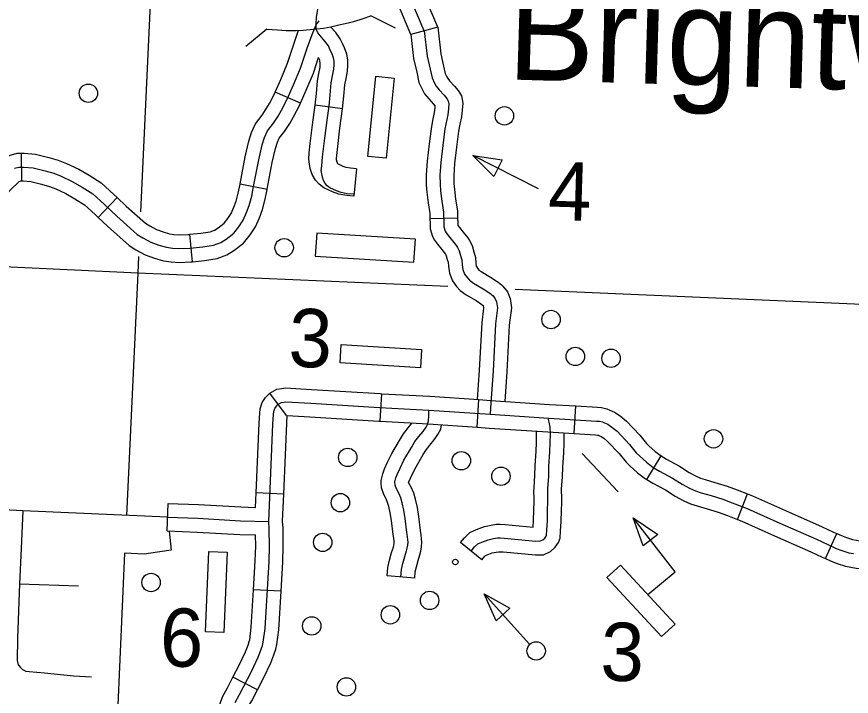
# Model space of a CAD drawing. Extents: x 653372 to 905732, y 627442 to 787275.
# Drawn here: x 705201 to 709737, y 760458 to 764152 of the extents above; entities that cross this region are included whole.
import ezdxf

# ---------------------------------------------------------------- set-up
doc = ezdxf.new("R2010")
doc.units = 0
for name, color, linetype in [('24', 7, 'Continuous'), ('32', 7, 'Continuous'), ('33', 7, 'Continuous'), ('40', 7, 'Continuous'), ('45', 7, 'Continuous'), ('5', 7, 'Continuous'), ('56', 7, 'Continuous'), ('57', 7, 'Continuous'), ('6', 7, 'Continuous')]:
    doc.layers.add(name, color=color, linetype=linetype)

msp = doc.modelspace()

# ---------------------------------------------------------------- linework, layer by layer
at = {"layer": '32'}
for p, q in [((707489.8, 764094.9), (707343.2, 764056.4)), ((706743.7, 763682.3), (706606.1, 763742.2)), ((706971.9, 763650.7), (706823.2, 763670.5)), ((705228.8, 763260), (705227.5, 763410)), ((707047.2, 763325.5), (707034, 763176)), ((706562, 763212), (706414.8, 763241.1)), ((705643.6, 763061.4), (705747.2, 763169.8)), ((706157.3, 762819.9), (706142.9, 762969.2)), ((706666.8, 761983.8), (706576.3, 762106.3)), ((707177.2, 761952.9), (707185.2, 762102.7)), ((707703, 761920.7), (707713.3, 762070.4)), ((708230.5, 761886.3), (708239.6, 762036)), ((708625.4, 761636.4), (708703.6, 761764.4)), ((706652.3, 761557.1), (706502.4, 761563.5)), ((709118.1, 761419.1), (709172.4, 761558.9)), ((706018.3, 761356.7), (706023.9, 761506.5)), ((709597.1, 761206.2), (709658.4, 761343.1)), ((706637.9, 761028.4), (706488.2, 761037.4)), ((706509.5, 760492.3), (706376.6, 760561.8))]:
    msp.add_line(p, q, dxfattribs=at)
for points in [[(707416.5, 764075.6), (707343.8, 764246.8), (707291.4, 764351.7), (707255.6, 764419.8), (707245.3, 764450), (707237.1, 764487.4), (707232.6, 764519), (707231.1, 764562.4), (707228.8, 764658.8), (707229.6, 764696.6), (707227, 764801.2), (707226.6, 764872), (707226.8, 764934.8), (707230.5, 764989.1), (707229.5, 765001.1), (707227.9, 765011.8)], [(706829.7, 764147.2), (706841.7, 764215.5), (706856.3, 764284.1), (706860.5, 764313.2), (706866.6, 764359.5), (706874.8, 764434.3), (706883.7, 764511), (706891.3, 764585.4), (706905.2, 764672), (706913.6, 764708.9), (706916.5, 764725), (706929.1, 764748.5)], [(707343.2, 764056.4), (707275.6, 764215.4), (707224.7, 764317.5), (707186.6, 764390.1), (707173, 764429.8), (707163.3, 764474.1), (707157.8, 764512.3), (707156.1, 764560.1), (707156, 764562.9)], [(707489.8, 764094.9), (707411.9, 764278.3), (707358.2, 764385.9), (707324.7, 764449.6), (707317.7, 764470.2), (707311, 764500.8), (707307.4, 764525.7), (707306, 764564.6), (707306, 764566.4)], [(705189.4, 763328.7), (705213, 763334.9), (705238.4, 763335.1), (705291, 763330.6), (705355.9, 763314), (705402.4, 763300.8), (705442.4, 763286), (705503, 763256.8), (705556.8, 763225.9), (705614.3, 763189), (705678.9, 763131.4), (705745.4, 763067.8), (705856.6, 762968.8), (705886.4, 762950.3), (705929.6, 762926.5), (705974, 762910.6), (706014.7, 762898.6), (706047.7, 762893.7), (706086.7, 762891.5), (706142.4, 762893.8), (706212, 762900.5), (706271.3, 762910.5), (706309.9, 762924.9), (706338.7, 762943.6), (706381.7, 762975.5), (706409.1, 763010.8), (706432.6, 763046.3), (706450.5, 763087.7), (706465.3, 763126.4), (706478.5, 763176.8), (706488.9, 763229.2), (706516.7, 763374.9), (706534.8, 763455.4), (706547.7, 763496), (706563.4, 763531.6), (706595.9, 763572.6), (706621.5, 763611.9), (706640, 763643.6), (706671.6, 763704.6), (706705.2, 763781.8), (706743, 763872.4), (706779.5, 763980.8), (706807.1, 764055), (706818.8, 764086.9), (706829.2, 764108.1), (706845.4, 764129)], [(707033.3, 763186.8), (706997.8, 763189.9), (706964.9, 763196), (706938.9, 763205.6), (706902.8, 763222.7), (706889.2, 763233.4), (706877.2, 763246.2), (706867.8, 763261.4), (706862.2, 763280.2), (706858.6, 763298.9), (706856.5, 763315.4), (706858.9, 763341.7), (706864, 763391.1), (706876.3, 763491.6), (706890.9, 763601.6), (706899, 763665.4), (706904.5, 763727.1), (706910.6, 763792.7), (706917.4, 763830.2), (706924.2, 763866.6), (706926.4, 763890.3), (706926, 763911), (706923, 763929.1), (706914.4, 763953.7), (706905.6, 763970.5), (706895, 763994), (706876.6, 764018.8), (706848, 764051.1), (706838.1, 764065), (706831, 764080.2), (706829.4, 764093.8), (706828, 764115.1), (706829.7, 764147.2)], [(706606.1, 763742.2), (706636.2, 763811.2), (706672.8, 763898.9), (706733.2, 764078.2)], [(706971.9, 763650.7), (706979.2, 763720.4), (706985, 763782.5), (706991.2, 763816.7), (706998.5, 763856.2), (707001.5, 763887.5), (707000.9, 763918), (706995.9, 763947.9), (706983.4, 763983.6), (706973.1, 764003.3), (706960, 764032.2), (706934.9, 764066.1), (706906.9, 764097.7)], [(706743.7, 763682.3), (706774.2, 763752.4), (706813.3, 763846), (706841.8, 763930.7)], [(706823.2, 763670.5), (706829.8, 763733.9), (706836.2, 763802.9), (706843.6, 763843.7), (706849.8, 763877.1), (706850.9, 763896.9), (706848.2, 763916.4), (706841.8, 763930.7)], [(706414.8, 763241.1), (706415.3, 763243.5), (706443.3, 763390.1), (706462.3, 763475), (706477.5, 763522.6), (706498.7, 763570.6), (706534.9, 763616.4), (706557.6, 763651.3), (706574.3, 763679.8), (706603.8, 763736.9), (706606.1, 763742.2)], [(706562, 763212), (706562.5, 763214.9), (706590.2, 763359.6), (706607.2, 763435.8), (706617.9, 763469.4), (706628.1, 763492.5), (706656.8, 763528.8), (706685.3, 763572.5), (706705.7, 763607.4), (706739.4, 763672.4), (706743.7, 763682.3)], [(707034, 763176), (706994.8, 763179.5), (706952.3, 763187.5), (706917.2, 763200.3), (706870.3, 763222.5), (706845.6, 763241.9), (706824.5, 763264.4), (706806.1, 763294.5), (706796.5, 763326.3), (706791.8, 763351.1), (706788.4, 763378.1), (706791.5, 763412.9), (706796.7, 763463.5), (706809.2, 763565), (706823.2, 763670.5)], [(707047.2, 763325.5), (707015.3, 763328.3), (706992.2, 763332.6), (706975.2, 763338.8), (706949.8, 763350.8), (706947.2, 763352.9), (706944.4, 763355.9), (706944.1, 763356.3), (706942.4, 763362), (706940, 763374.6), (706939.2, 763380.8), (706940.8, 763398.5), (706945.8, 763446.7), (706957.9, 763546), (706971.9, 763650.7)], [(704796.8, 763001.6), (704812.8, 763035), (704834.1, 763072.2), (704859.3, 763101.8), (704886.2, 763132.3), (704938.2, 763181.8), (705059.8, 763317.3), (705124.1, 763376.8), (705159.9, 763398.6), (705203.1, 763409.8), (705227.5, 763410)], [(705227.5, 763410), (705241.3, 763410.1), (705303.6, 763404.8), (705375.4, 763386.4), (705425.7, 763372.2), (705471.8, 763355.1), (705538, 763323.2), (705595.7, 763290), (705659.7, 763248.9), (705729.8, 763186.5), (705747.2, 763169.8)], [(704931.9, 762936.6), (704945.7, 762965.2), (704957.4, 762985.6), (704972.7, 763003.6), (704994.4, 763028.3), (705045.9, 763077.2), (705166.8, 763211.9), (705214.9, 763256.5), (705218.9, 763258.9), (705222.9, 763259.9), (705228.8, 763260)], [(705228.8, 763260), (705235.5, 763260), (705278.4, 763256.4), (705336.5, 763241.5), (705379.1, 763229.5), (705413, 763216.9), (705468, 763190.4), (705517.8, 763161.8), (705568.8, 763129.1), (705628, 763076.3), (705643.6, 763061.4)], [(706142.9, 762969.2), (706202.1, 762974.9), (706251.8, 762983.2), (706275.9, 762992.3), (706296, 763005.3), (706328.7, 763029.6), (706348.2, 763054.6), (706366.4, 763082.1), (706381, 763116), (706393.8, 763149.4), (706405.4, 763193.6), (706414.8, 763241.1)], [(705747.2, 763169.8), (705796.2, 763123), (705901.7, 763029.1), (705924.2, 763015.1), (705960.5, 762995.1), (705997.3, 762981.9), (706030.8, 762972), (706055.3, 762968.4), (706087.3, 762966.6), (706137.3, 762968.6), (706142.9, 762969.2)], [(706157.3, 762819.9), (706221.8, 762826.1), (706290.9, 762837.7), (706343.8, 762857.6), (706381.5, 762881.9), (706434.6, 762921.4), (706470.1, 762967), (706498.9, 763010.4), (706520, 763059.5), (706536.8, 763103.3), (706551.7, 763159.9), (706562, 763212)], [(705643.6, 763061.4), (705694.5, 763012.7), (705811.6, 762908.5), (705848.5, 762885.6), (705898.6, 762858), (705950.7, 762839.2), (705998.5, 762825.2), (706040.1, 762819), (706086.2, 762816.5), (706147.5, 762818.9), (706157.3, 762819.9)], [(706502.4, 761563.5), (706518.6, 761942.2), (706522.4, 761996.2), (706525.1, 762019.9), (706534.7, 762055.3), (706554, 762082.4), (706576.3, 762106.3), (706614.7, 762127.1), (706641.8, 762131.7)], [(706641.8, 762131.7), (706659.6, 762134.7), (706804.2, 762126), (707177.1, 762103.2), (707185.2, 762102.7)], [(707185.2, 762102.7), (707446, 762088.8), (707713.3, 762070.4)], [(706570.8, 761407.8), (706593.5, 761937.9), (706597.1, 761989.3), (706598.9, 762005.7), (706603.6, 762022.7), (706612.2, 762034.8), (706622.8, 762046.2), (706639.5, 762055.3), (706663.7, 762059.3), (706799.6, 762051.1), (707172.8, 762028.3), (707441.5, 762013.9), (707773.6, 761991)], [(707713.3, 762070.4), (707778.6, 762065.9), (708097.3, 762044.6), (708239.6, 762036)], [(708239.6, 762036), (708357.3, 762028.8), (708379.4, 762026.9), (708407.7, 762021.3), (708425.7, 762013.5), (708449.7, 762002.8), (708481.3, 761982), (708516.1, 761952.9), (708588, 761876.5), (708624.1, 761832.7), (708636.9, 761820.1), (708671.3, 761788.7), (708703.5, 761764.5), (708703.6, 761764.4)], [(707773.6, 761991), (708092.6, 761969.8), (708351.8, 761954), (708368.9, 761952.6), (708385.3, 761949.3), (708395.4, 761944.9), (708413.6, 761936.8), (708436.4, 761921.7), (708464.5, 761898.2), (708531.7, 761826.9), (708568.7, 761781.9), (708585.4, 761765.6), (708623.3, 761731), (708661.2, 761702.4), (708695.7, 761681.3), (708765.2, 761644.2), (708818.4, 761610.4), (708857.5, 761589.3), (708890, 761573.9), (708921.3, 761564.1), (708975, 761548.8), (709038.2, 761529.7), (709090.4, 761510.3), (709170.8, 761479.1), (709349.5, 761399), (709548.8, 761311.3), (709609.7, 761282.7), (709655.7, 761262.1), (709685.5, 761250.9), (709724.2, 761238.1), (709749.5, 761233.2)], [(706652.3, 761557.1), (706670.5, 761983.8)], [(706670.5, 761983.8), (706795.1, 761976.3), (707168.5, 761953.4), (707177.2, 761952.9)], [(707177.2, 761952.9), (707436.9, 761939.1), (707703, 761920.7)], [(707703, 761920.7), (707768.5, 761916.2), (708087.8, 761894.9), (708230.5, 761886.3)], [(708230.5, 761886.3), (708346.3, 761879.2), (708358.4, 761878.2), (708362.8, 761877.3), (708365.2, 761876.3), (708377.4, 761870.8), (708391.6, 761861.5), (708413, 761843.6), (708475.3, 761777.3), (708513.4, 761731.1), (708533.9, 761711.1), (708575.4, 761673.2), (708619, 761640.3), (708625.4, 761636.4)], [(708703.6, 761764.4), (708732.9, 761746.5), (708803.1, 761709.1), (708856.4, 761675.1), (708891.4, 761656.3), (708917.5, 761643.9), (708942.8, 761635.9), (708996.1, 761620.7), (709062.1, 761600.8), (709117.1, 761580.4), (709172.4, 761558.9)], [(708625.4, 761636.4), (708658.5, 761616.2), (708727.4, 761579.4), (708780.4, 761545.7), (708823.7, 761522.4), (708862.5, 761504), (708899.7, 761492.3), (708953.9, 761476.8), (709014.3, 761458.6), (709063.8, 761440.2), (709118.1, 761419.1)], [(706499, 761485), (706502.4, 761563.5)], [(706637.9, 761028.4), (706647.5, 761186.9), (706650, 761271.9), (706648.7, 761371.9), (706645.9, 761409), (706652.3, 761557.1)], [(709172.4, 761558.9), (709199.7, 761548.3), (709379.9, 761467.5), (709579.8, 761379.6), (709640.9, 761350.9), (709658.4, 761343.1)], [(706023.9, 761506.5), (706188.9, 761500.5), (706419.9, 761487.4), (706499, 761485)], [(706021.1, 761431.6), (706185.4, 761425.5), (706416.6, 761412.4), (706570.8, 761407.8)], [(706387.6, 760424.3), (706412.3, 760468.1), (706477.8, 760593.4), (706513, 760669.9), (706528.6, 760709.2), (706537.6, 760734.3), (706541.5, 760752), (706550.6, 760826.5), (706572.5, 761190.2), (706575, 761272.5), (706573.8, 761368.6), (706570.8, 761407.8)], [(709118.1, 761419.1), (709141.9, 761409.9), (709319, 761330.4), (709517.7, 761243), (709578.4, 761214.5), (709597.1, 761206.2)], [(706018.3, 761356.7), (706181.9, 761350.6), (706413.4, 761337.5), (706499.2, 761334.9)], [(706488.2, 761037.4), (706497.6, 761193.6), (706500, 761273.1), (706499.2, 761334.9)], [(709658.4, 761343.1), (709684.2, 761331.5), (709710.5, 761321.7), (709743.2, 761310.8), (709763.9, 761306.9), (709784.6, 761302.8), (709827.1, 761299.1), (709967.3, 761294.2), (710003, 761295), (710008.5, 761296.6), (710020.5, 761301.8), (710031.1, 761308.9), (710058.2, 761334.9), (710063.7, 761341.7)], [(709597.1, 761206.2), (709627.2, 761192.7), (709660.6, 761180.2), (709705.2, 761165.4), (709735.1, 761159.6), (709763.5, 761154), (709818.1, 761149.3), (709966.3, 761144.1), (710009.2, 761145.1), (710028.3, 761146), (710060, 761155.5), (710092.5, 761169.5), (710125.3, 761191.4), (710168.8, 761233.2), (710180.2, 761247.2)], [(706376.6, 760561.8), (706410.4, 760626.5), (706444, 760699.4), (706458.4, 760735.6), (706465.4, 760755.2), (706467.5, 760764.8), (706475.9, 760833.4), (706488.2, 761037.4)], [(706509.5, 760492.3), (706545.1, 760560.3), (706582, 760640.3), (706598.8, 760682.7), (706609.7, 760713.4), (706615.5, 760739.3), (706625.3, 760819.7), (706637.9, 761028.4)], [(706278.1, 760004.6), (706276.9, 760010.9), (706270.8, 760056.5), (706266.6, 760098.2), (706266.2, 760136), (706266.8, 760177.2), (706269, 760226.8), (706271.6, 760264.1), (706275.8, 760297.4), (706285.5, 760342.4), (706294.7, 760380.1), (706304.2, 760413.9), (706319.2, 760455.6), (706346.3, 760503.9), (706376.6, 760561.8)], [(706425.2, 760033.9), (706424.9, 760035.5), (706419.8, 760073.8), (706416.6, 760106.5), (706416.3, 760135.9), (706416.7, 760172.9), (706418.7, 760218.2), (706420.9, 760249.3), (706423.8, 760272.1), (706431.7, 760308.9), (706439.8, 760342), (706447.1, 760368.1), (706456.1, 760393), (706478.2, 760432.4), (706509.5, 760492.3)]]:
    msp.add_lwpolyline(points, dxfattribs=at)
at = {"layer": '33'}
for points in [[(706021.1, 761431.6), (705234.9, 761466.8), (704461.5, 761505)], [(705234.9, 761466.8), (705225, 761261.3), (705216.9, 761069.4), (705205.9, 760772.9), (705203, 760652.6), (705206.3, 760636.1), (705211.2, 760626.8), (705221.2, 760614.6), (705232.4, 760603.8), (705250.3, 760594.7), (705269.5, 760591.9), (705352.5, 760584.9), (705509.5, 760568.3), (705606.7, 760563.9)], [(705216.9, 761069.4), (705536.7, 761059)]]:
    msp.add_lwpolyline(points, dxfattribs=at)
at = {"layer": '40'}
for points in [[(706561.1, 764085.2), (706619.3, 764080.6), (706665.8, 764077.7), (706719.1, 764077.6), (706758, 764079.4), (706813.9, 764083.8), (706868.1, 764090.8), (706907.8, 764098), (706951.7, 764107.4), (706986.7, 764114.9), (707033.6, 764125.6), (707084, 764143), (707125.6, 764157.1)], [(707260.2, 764090.8), (707125.6, 764157.1)], [(706561.1, 764085.2), (706445.6, 763989.4)]]:
    msp.add_lwpolyline(points, dxfattribs=at)
at = {"layer": '45'}
for p, q in [((707447.3, 763055.4), (707597.2, 763059.4)), ((707729.7, 761199.6), (707613.3, 761294.3)), ((707364.1, 761099.1), (707214.7, 761112.8))]:
    msp.add_line(p, q, dxfattribs=at)
for points in [[(707416.5, 764075.6), (707432, 763937.9), (707448.2, 763867.6), (707458.9, 763819.2), (707472.3, 763791.1), (707480.6, 763775.3), (707497, 763755.1), (707523.6, 763726.2), (707538.6, 763707.5), (707547, 763694.4), (707549.9, 763678.7), (707547.7, 763651.7), (707544.1, 763619.3), (707528.9, 763542.6), (707516.7, 763451.5), (707506.5, 763360.4), (707501.7, 763290.6)], [(707489.8, 764094.9), (707506.1, 763950.5), (707521.4, 763884.2), (707530.3, 763843.8), (707539.4, 763824.6), (707543.6, 763816.7), (707553.7, 763804.2), (707580.5, 763775.2), (707599.6, 763751.3), (707618, 763722.5), (707625.5, 763682.7), (707622.4, 763644.5), (707618.2, 763607.8), (707610.2, 763567.2)], [(707343.2, 764056.4), (707358, 763925.2), (707375, 763851.1), (707387.5, 763794.7), (707405.2, 763757.5), (707417.7, 763733.8), (707440.2, 763706.1), (707466.7, 763677.3), (707473.8, 763668.4), (707473.1, 763658.9), (707469.9, 763630.8), (707463.1, 763596.3)], [(707463.1, 763596.3), (707454.9, 763554.8), (707442.2, 763460.7), (707431.8, 763367.2), (707426.7, 763292.7), (707427.3, 763238.3), (707430.6, 763197.7), (707437.4, 763139.8), (707446.5, 763082.6), (707447.3, 763055.4)], [(707610.2, 763567.2), (707602.9, 763530.3), (707591.1, 763442.4), (707581.2, 763353.7), (707576.7, 763288.4), (707577.2, 763245.2), (707579.9, 763212.5), (707586, 763160.4), (707596.2, 763096.5), (707597.2, 763059.4)], [(707501.7, 763290.6), (707502.3, 763241.7), (707505.2, 763205.1), (707511.7, 763150.1), (707521.4, 763089.5), (707523, 763029.9), (707523.1, 763010.6), (707530.5, 762987), (707535.6, 762978.1), (707547.3, 762961.2), (707570.2, 762933.4), (707591.7, 762906.3), (707596.9, 762898.3), (707605.8, 762880.2), (707613.8, 762853.5), (707619.9, 762830.5), (707622.5, 762804.1), (707625.7, 762777.5), (707635.8, 762752.8), (707650.8, 762732.7), (707661.9, 762719.5), (707684.4, 762703.3), (707737, 762672.6), (707772.8, 762649.1), (707790, 762635.1), (707802.4, 762619.1), (707809.7, 762601.3), (707814.1, 762568.7), (707803.4, 762482.3), (707790.2, 762225.4), (707778.3, 762053.7), (707773.6, 761991)], [(707447.3, 763055.4), (707448, 763028.7), (707448.1, 762999), (707461.4, 762956.7), (707472.2, 762938), (707487.4, 762915.9), (707511.9, 762886.2), (707530.7, 762862.5), (707531.5, 762861.3), (707535.8, 762852.7), (707541.6, 762833.2), (707545.8, 762817.2), (707547.9, 762795.9), (707552.5, 762758.4), (707570, 762715.6), (707592, 762686.1), (707610.5, 762664.1), (707643.5, 762640.3), (707697.5, 762608.7), (707728.5, 762588.5), (707740.7, 762578.5)], [(707597.2, 763059.4), (707598, 763031.1), (707598, 763022.3), (707599.5, 763017.5), (707607.2, 763006.4), (707628.5, 762980.6), (707652.7, 762950.2), (707662.2, 762935.4), (707675.8, 762907.7), (707686, 762873.9), (707693.9, 762843.8), (707697, 762812.4), (707699, 762796.6), (707701.6, 762790), (707709.6, 762779.3), (707713.3, 762774.9), (707725.4, 762766.2), (707776.4, 762736.4), (707817.2, 762709.7), (707835.7, 762694.6)], [(707835.7, 762694.6), (707844.1, 762687.8), (707868, 762657), (707882.7, 762620.8), (707889.7, 762569.1), (707878.1, 762475.8), (707865.1, 762220.9), (707854, 762060.8)], [(707736, 762582.4), (707736.7, 762581.5), (707738.5, 762568.2), (707728.6, 762488.9), (707715.4, 762229.9), (707704.3, 762071)], [(707289.4, 761105.9), (707293.1, 761146.4), (707300.3, 761179.9), (707310.9, 761218.2), (707320.5, 761247.9), (707324, 761262.2), (707327, 761278.9), (707328.1, 761295.1), (707327.3, 761307.6), (707325.4, 761327.1), (707322.2, 761347.7), (707312, 761424.2), (707305.3, 761469.7), (707296.5, 761509.3), (707288, 761536.4), (707277.5, 761562.9), (707264.5, 761586.4), (707257.6, 761605.9), (707256.9, 761623.4), (707262.5, 761645.1), (707270, 761666.7), (707284.7, 761698.7), (707306, 761741.1), (707346.1, 761809.5), (707365.8, 761842.7), (707387.2, 761870.1), (707410.5, 761898.1), (707426.2, 761920.7), (707434.7, 761936.1), (707438.5, 761956), (707440.5, 761982.1), (707441.5, 762013.9)], [(707182.1, 761615.8), (707181.5, 761631.5), (707190.7, 761666.9), (707200.4, 761694.8), (707217.1, 761731.2), (707240, 761776.9), (707281.5, 761847.7), (707303.8, 761885.1), (707328.8, 761917.2), (707350.8, 761943.7)], [(707671.5, 761247), (707689.8, 761269.4), (707706.5, 761285.9), (707728.5, 761296), (707764.1, 761309.2), (707792.7, 761315.1), (707813.8, 761318.5), (707828, 761318.8), (707850.3, 761317.4), (708022.4, 761301.4), (708046.2, 761302.1), (708061.3, 761309.1), (708071, 761317.6), (708078.1, 761328.2), (708080.3, 761334.2), (708082.5, 761361.9), (708085.3, 761409.9), (708086.9, 761464.1), (708088.5, 761518.2), (708088.6, 761543.2), (708087.3, 761568.3), (708087.9, 761588.2), (708092.6, 761655.1), (708094.2, 761707.9), (708099.3, 761786.3), (708101.4, 761834.3), (708101.5, 761883.7), (708099.9, 761920.9), (708095.4, 761948.8), (708092.4, 761961.8), (708092.6, 761969.8)], [(707331.3, 761620.5), (707352.3, 761666.3), (707371.9, 761705.3), (707410.6, 761771.4), (707427.8, 761800.2), (707445.6, 761823), (707470.3, 761852.7), (707489.9, 761881), (707506.2, 761910.2), (707510.7, 761934)], [(708010.5, 761417.2), (708011.9, 761466.3), (708013.5, 761519.4), (708013.6, 761541.4), (708012.3, 761567.5), (708013, 761592), (708017.7, 761658.9), (708019.3, 761711.4), (708024.4, 761790.3), (708026.4, 761836), (708026.6, 761899)], [(708160.4, 761412.7), (708161.9, 761461.8), (708163.5, 761516.9), (708163.6, 761545), (708162.4, 761569.1), (708162.8, 761584.5), (708167.6, 761651.3), (708169.1, 761704.3), (708174.2, 761782.2), (708176.4, 761832.5), (708176.5, 761889.5)], [(707214.7, 761112.8), (707218.8, 761157.8), (707227.5, 761197.7), (707239, 761239.7), (707248.3, 761268.6), (707250.6, 761277.9), (707252.5, 761288.1), (707253, 761295.1), (707252.5, 761301.4), (707250.9, 761317.8), (707248, 761337.2), (707237.8, 761413.8), (707231.5, 761456), (707224, 761489.8), (707217.2, 761511.3), (707209.5, 761530.8), (707195.9, 761555.5), (707183.1, 761591.6), (707182.1, 761615.8)], [(707364.1, 761099.1), (707367.4, 761135), (707373.2, 761162), (707382.7, 761196.8), (707392.6, 761227.3), (707397.4, 761246.5), (707401.6, 761269.7), (707403.3, 761295.2), (707402, 761313.9), (707399.8, 761336.3), (707396.5, 761358.3), (707386.3, 761434.7), (707379.1, 761483.3), (707369, 761528.7), (707358.7, 761561.4), (707345.5, 761594.9), (707331.3, 761620.5)], [(707613.3, 761294.3), (707634.2, 761320), (707663.2, 761348.5), (707699.7, 761365.4), (707743.4, 761381.5), (707779.1, 761388.9), (707807.1, 761393.4), (707829.6, 761393.8), (707856, 761392.2), (708008.3, 761378.1), (708010.3, 761413.2), (708010.5, 761417.2)], [(707729.7, 761199.6), (707745.3, 761218.9), (707749.8, 761223.3), (707757.3, 761226.7), (707784.8, 761236.9), (707806.3, 761241.3), (707820.5, 761243.6), (707826.4, 761243.7), (707844.6, 761242.6), (708020, 761226.3), (708063.7, 761227.5), (708102.5, 761245.5), (708127.9, 761267.7), (708145.4, 761294), (708154.3, 761318.1), (708157.3, 761356.8), (708160.2, 761406.6), (708160.4, 761412.7)]]:
    msp.add_lwpolyline(points, dxfattribs=at)
at = {"layer": '5'}
for points in [[(705984.5, 765469.6), (705874.5, 763090.7)], [(705863.3, 762849), (705859.2, 762758.8)], [(705859.2, 762758.8), (704899.6, 762803)], [(705859.2, 762758.8), (705797.2, 761441.2)], [(707544, 762685.9), (705859.2, 762758.8)], [(711138.2, 762530.5), (707909.5, 762670.1)]]:
    msp.add_lwpolyline(points, dxfattribs=at)
at = {"layer": '56'}
for p, q in [((707794.3, 763282.9), (707680.7, 763397.3)), ((707680.7, 763397.3), (707840.3, 763373.9)), ((707840.3, 763373.9), (707794.3, 763282.9)), ((708606.1, 761275.6), (708552.5, 761427.7)), ((708552.5, 761427.7), (708686.6, 761338.2)), ((708686.6, 761338.2), (708606.1, 761275.6)), ((707806.3, 760867.9), (707741.8, 761015.7)), ((707741.8, 761015.7), (707882.1, 760936.2)), ((707882.1, 760936.2), (707806.3, 760867.9))]:
    msp.add_line(p, q, dxfattribs=at)
for points in [[(707153, 763828.3), (707252.5, 763818.3), (707209, 763383), (707109.5, 763392.9)], [(706958.3, 762270.1), (706964.5, 762369.9), (707401.1, 762342.8), (707394.9, 762243)], [(706244.9, 761245.3), (706344.8, 761241.3), (706327.4, 760804.1), (706227.5, 760808.1)], [(708409, 761102.7), (708482.3, 761170.7), (708779.9, 760850), (708706.6, 760782)]]:
    msp.add_lwpolyline(points, close=True, dxfattribs=at)
for points in [[(708037.8, 763217.2), (707680.7, 763397.3)], [(708274.6, 761778.5), (708469.3, 761568.6)], [(708631.1, 761010.4), (708779.7, 761135.2), (708552.5, 761427.7)], [(707988.3, 760742), (707741.8, 761015.7)]]:
    msp.add_lwpolyline(points, dxfattribs=at)
for centre, radius in [((705590.5, 763735.9), 50), ((707852.1, 763613.3), 50), ((706654.7, 762896.3), 50), ((708105.2, 762506), 50), ((708237.3, 762305.3), 50), ((708431.5, 762295.5), 50), ((708988.3, 761857.5), 50), ((707000.4, 761756.3), 50), ((707617.7, 761738.3), 50), ((707833, 761654.2), 50), ((706960.2, 761510.4), 50), ((706864.2, 761294.7), 50), ((707585.2, 761187.9), 15), ((705931.5, 761076.4), 50), ((707444.9, 760978.9), 50), ((707232, 760900.8), 50), ((706804.9, 760840.6), 50), ((708024.4, 760704.3), 50), ((706993.2, 760508.7), 50)]:
    msp.add_circle(centre, radius, dxfattribs=at)
at = {"layer": '57'}
for p, q in [((706831.8, 762975.8), (706824, 762851.1)), ((707368.2, 762942.1), (706831.8, 762975.8)), ((707360.4, 762817.3), (707368.2, 762942.1)), ((706824, 762851.1), (707360.4, 762817.3))]:
    msp.add_line(p, q, dxfattribs=at)
at = {"layer": '6'}
for points in [[(706029.4, 761356.2), (706041.1, 761251.3), (705916.8, 761233.2), (705895.7, 761230.1), (705787.5, 761235.3)], [(705787.5, 761235.3), (705747.8, 760327.4), (705738.6, 760146.2), (705721.6, 759803.5), (705714.1, 759651), (705691.2, 759184.8), (705674.1, 758840.6), (705654.9, 758430.8)]]:
    msp.add_lwpolyline(points, dxfattribs=at)

# ---------------------------------------------------------------- texts
at = {"layer": '24'}
msp.add_text('Brightwater', height=527.999, rotation=358.28, dxfattribs=at).set_placement((707864.1, 763811.4))
at = {"layer": '56'}
for s, p in [('4', (708086.3, 763048.8)), ('3', (706675.5, 762250.2)), ('6', (705975.9, 760622.3)), ('3', (708370.9, 760544.6))]:
    msp.add_text(s, height=316.8, rotation=358.28, dxfattribs=at).set_placement(p)

doc.saveas('drawing.dxf')
